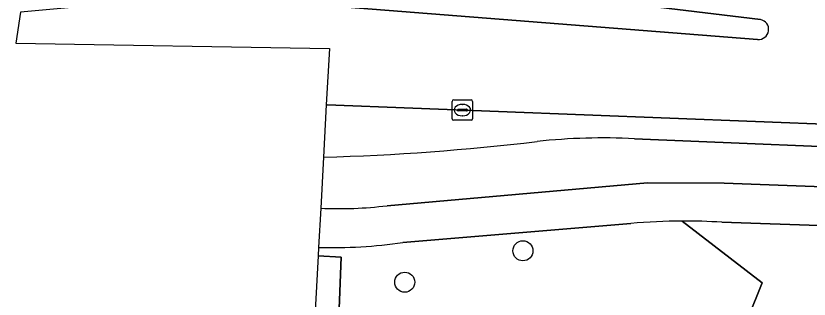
# Model space of a CAD drawing. Extents: x 159817 to 160765, y 380688 to 381638.
# Drawn here: x 159968.68 to 160007.42, y 380831.46 to 380845.3 of the extents above; entities that cross this region are included whole.
import ezdxf

# ---------------------------------------------------------------- set-up
doc = ezdxf.new("R2010")
doc.units = 0
for name, color, linetype in [('IMGEO_Berm_open', 7, 'Continuous'), ('IMGEO_Boom', 7, 'Continuous'), ('IMGEO_Fietspad_gesloten', 7, 'Continuous'), ('IMGEO_Groenvoorziening', 7, 'Continuous'), ('IMGEO_Kolk', 7, 'Continuous'), ('IMGEO_Rijbaan_lokaal_gesloten', 7, 'Continuous'), ('IMGEO_Verkeerseiland_gesloten', 7, 'Continuous'), ('IMGEO_Voetpad_open', 7, 'Continuous'), ('IMGEO_Waterloop', 7, 'Continuous')]:
    doc.layers.add(name, color=color, linetype=linetype)

msp = doc.modelspace()

# ---------------------------------------------------------------- linework, layer by layer
at = {"layer": 'IMGEO_Berm_open'}
for points in [[(159983.837, 380840.948), (159983.699, 380838.399)], [(160148.549, 380834.366), (160131.344, 380835.06), (160101.272, 380836.242), (160059.921, 380837.918), (160024.863, 380839.289), (160013.174, 380839.819), (159983.877, 380840.951)], [(159998.89, 380839.296), (160013.044, 380838.712), (160036.967, 380837.769), (160075.667, 380836.227), (160108.085, 380834.901), (160148.206, 380833.304), (160159.182, 380832.864), (160167.329, 380832.624)], [(159983.699, 380838.399), (159983.699, 380838.399)]]:
    msp.add_lwpolyline(points, dxfattribs=at)
for centre, radius, start, end in [((159983.887, 380840.479), 0.473, 91.1919, 96.0283), ((159997.352, 380809.697), 29.639, 87.0248, 96.2284), ((159980.567, 380953.157), 114.801, 271.56339, 276.78806)]:
    msp.add_arc(centre, radius, start, end, dxfattribs=at)
at = {"layer": 'IMGEO_Boom'}
for centre in [(159993.442, 380833.824), (159987.668, 380832.288)]:
    msp.add_circle(centre, 0.489, dxfattribs=at)
at = {"layer": 'IMGEO_Fietspad_gesloten'}
for points in [[(160167.329, 380832.624), (160159.182, 380832.864), (160148.206, 380833.304), (160108.085, 380834.901), (160075.667, 380836.227), (160036.967, 380837.769), (160013.044, 380838.712), (159998.89, 380839.296)], [(159983.699, 380838.399), (159983.699, 380838.399), (159983.563, 380835.9)], [(159986.803, 380836.025), (159999.529, 380837.135), (160003.267, 380837.131), (160012.949, 380836.768), (160031.816, 380835.953), (160069.996, 380834.506), (160100.74, 380833.252), (160127.614, 380832.16), (160158.243, 380830.882), (160165.881, 380830.585)], [(159983.563, 380835.9), (159983.563, 380835.9)]]:
    msp.add_lwpolyline(points, dxfattribs=at)
for centre, radius, start, end in [((159997.352, 380809.697), 29.639, 87.0248, 96.2284), ((159980.567, 380953.157), 114.801, 271.56339, 276.78806), ((159984.423, 380855.657), 19.775, 267.5069, 276.9118)]:
    msp.add_arc(centre, radius, start, end, dxfattribs=at)
at = {"layer": 'IMGEO_Groenvoorziening'}
for points in [[(159998.713, 380835.158), (159987.578, 380834.224)], [(160001.213, 380835.274), (160005.126, 380832.265), (160002.365, 380825.373)], [(160002.365, 380825.373), (160005.126, 380832.265), (160001.213, 380835.274)], [(160008.363, 380835.038), (160003.154, 380835.218)], [(159983.458, 380833.983), (159983.436, 380833.578)], [(159983.436, 380833.578), (159984.561, 380833.511), (159983.917, 380816.714)]]:
    msp.add_lwpolyline(points, dxfattribs=at)
for centre, radius, start, end in [((160001.357, 380805.17), 30.104, 90.2743, 95.0389), ((160001.335, 380805.823), 29.452, 86.4583, 90.2366), ((159984.052, 380859.17), 25.194, 268.6506, 278.0457)]:
    msp.add_arc(centre, radius, start, end, dxfattribs=at)
at = {"layer": 'IMGEO_Kolk'}
for p, q in [((159989.984, 380840.27), (159989.984, 380841.122)), ((159990.059, 380841.196), (159990.911, 380841.196)), ((159990.472, 380840.976), (159990.497, 380840.976)), ((159990.985, 380841.122), (159990.985, 380840.27)), ((159990.243, 380840.69), (159990.243, 380840.702)), ((159990.681, 380840.653), (159990.283, 380840.653)), ((159990.286, 380840.739), (159990.684, 380840.739)), ((159990.727, 380840.702), (159990.727, 380840.69)), ((159990.911, 380840.196), (159990.059, 380840.196)), ((159990.495, 380840.416), (159990.47, 380840.416))]:
    msp.add_line(p, q, dxfattribs=at)
for points in [[(159989.984, 380840.27), (159989.984, 380841.122)], [(159990.059, 380841.196), (159990.911, 380841.196)], [(159990.985, 380841.122), (159990.985, 380840.27)], [(159990.911, 380840.196), (159990.059, 380840.196)]]:
    msp.add_lwpolyline(points, dxfattribs=at)
for centre, radius, start, end in [((159990.061, 380841.12), 0.0765, 91.552, 178.448), ((159990.061, 380841.12), 0.0765, 91.552, 178.448), ((159990.909, 380841.12), 0.0765, 1.552, 88.448), ((159990.909, 380841.12), 0.0765, 1.552, 88.448), ((159990.283, 380840.699), 0.0403, 85.8775, 175.7526), ((159990.28, 380840.689), 0.0366, 178.938, 274.7102), ((159990.684, 380840.696), 0.043, 264.8664, 352.4533), ((159990.688, 380840.701), 0.0386, 1.7309, 96.639), ((159990.061, 380840.272), 0.0765, 181.552, 268.448), ((159990.061, 380840.272), 0.0765, 181.552, 268.448), ((159990.909, 380840.272), 0.0765, 271.552, 358.448), ((159990.909, 380840.272), 0.0765, 271.552, 358.448)]:
    msp.add_arc(centre, radius, start, end, dxfattribs=at)
for centre, major_axis, ratio, start_param, end_param in [((159990.471, 380840.696), (-0.387, 0.002), 0.722429, 4.712389, 7.853982), ((159990.496, 380840.696), (-0.39, 0.002), 0.717154, 1.570796, 4.712389)]:
    msp.add_ellipse(centre, major_axis=major_axis, ratio=ratio, start_param=start_param, end_param=end_param, dxfattribs=at)
at = {"layer": 'IMGEO_Rijbaan_lokaal_gesloten'}
for points in [[(159969.187, 380847.502), (159977.084, 380848.33), (159977.173, 380848.325), (159977.737, 380848.283), (159980.791, 380847.98), (159984.231, 380847.638), (160005.042, 380845.114)], [(160004.905, 380844.151), (159984.013, 380845.785), (159980.681, 380846.05), (159977.667, 380846.29), (159968.895, 380845.483), (159968.675, 380843.958), (159983.987, 380843.703), (159983.837, 380840.953), (159983.877, 380840.951), (160013.174, 380839.819), (160024.863, 380839.289), (160059.921, 380837.918), (160101.272, 380836.242), (160131.344, 380835.06), (160148.549, 380834.366)]]:
    msp.add_lwpolyline(points, dxfattribs=at)
msp.add_arc((160004.958, 380844.635), 0.487, 263.7139, 80.0925, dxfattribs=at)
at = {"layer": 'IMGEO_Verkeerseiland_gesloten'}
for points in [[(160005.042, 380845.114), (159984.231, 380847.638)], [(159984.013, 380845.785), (160004.905, 380844.151)]]:
    msp.add_lwpolyline(points, dxfattribs=at)
msp.add_arc((160004.958, 380844.635), 0.487, 263.7139, 80.0925, dxfattribs=at)
at = {"layer": 'IMGEO_Voetpad_open'}
for points in [[(159983.837, 380840.953), (159983.837, 380840.948)], [(159983.877, 380840.951), (159983.837, 380840.953)], [(160165.881, 380830.585), (160158.243, 380830.882), (160127.614, 380832.16), (160100.74, 380833.252), (160069.996, 380834.506), (160031.816, 380835.953), (160012.949, 380836.768), (160003.267, 380837.131), (159999.529, 380837.135), (159986.803, 380836.025)], [(159983.563, 380835.9), (159983.563, 380835.9), (159983.458, 380833.983)], [(159987.578, 380834.224), (159998.713, 380835.158)], [(160003.154, 380835.218), (160008.363, 380835.038), (160011.118, 380834.943), (160013.721, 380834.853), (160046.641, 380833.467), (160081.512, 380832.071), (160108.907, 380830.975), (160118.466, 380830.592), (160148.397, 380829.394), (160151.693, 380829.262), (160153.414, 380829.193), (160161.991, 380828.85), (160164.056, 380828.767)]]:
    msp.add_lwpolyline(points, dxfattribs=at)
for centre, radius, start, end in [((159983.887, 380840.479), 0.473, 91.1919, 96.0283), ((159984.423, 380855.657), 19.775, 267.5069, 276.9118), ((160001.357, 380805.17), 30.104, 90.2743, 95.0389), ((160001.335, 380805.823), 29.452, 86.4583, 90.2366), ((159984.052, 380859.17), 25.194, 268.6506, 278.0457)]:
    msp.add_arc(centre, radius, start, end, dxfattribs=at)
at = {"layer": 'IMGEO_Waterloop'}
msp.add_lwpolyline([(159985.545, 380766.994), (159984.531, 380771.287), (159982.599, 380779.463), (159982.337, 380782.963), (159983.18, 380799.638), (159983.917, 380816.714), (159984.561, 380833.511), (159983.436, 380833.578), (159980.669, 380782.69), (159984.242, 380766.863), (159982.565, 380722.228)], dxfattribs=at)

doc.saveas('drawing.dxf')
